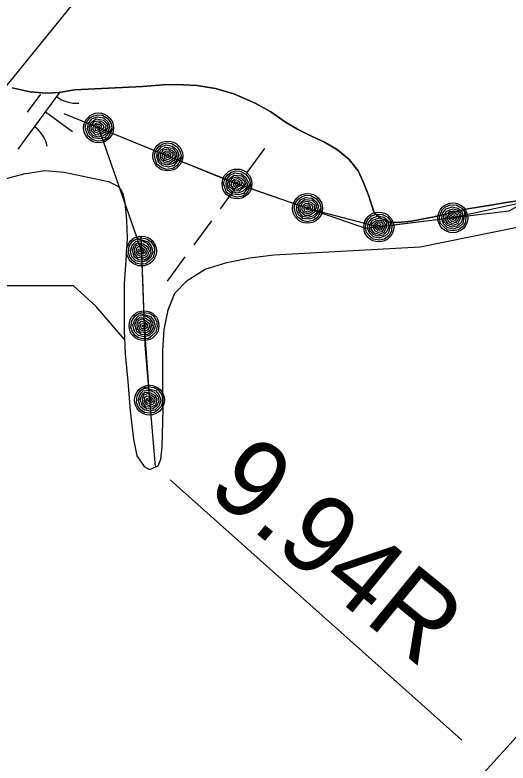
# Model space of a CAD drawing. Extents: x 3905714 to 3926767, y 183354 to 205755.
# Drawn here: x 3918981.4 to 3919245.6, y 197826.5 to 198227.2 of the extents above; entities that cross this region are included whole.
import ezdxf

# ---------------------------------------------------------------- set-up
doc = ezdxf.new("R2010")
doc.units = 0
for name, color, linetype in [('V-LEVE-TOET', 7, 'Continuous'), ('V-RIVR-EDGE', 7, 'Continuous'), ('V-RRAP-FSHR', 7, 'Continuous'), ('V-STRM-FMON', 7, 'Continuous'), ('V-TOPO-DPTH', 7, 'Continuous'), ('V-TOPO-MINR', 7, 'Continuous'), ('V-TOPO-SHOR', 7, 'Continuous'), ('V-UTIL-LINE', 7, 'Continuous'), ('V-WETL-SWMP', 7, 'Continuous')]:
    doc.layers.add(name, color=color, linetype=linetype)

msp = doc.modelspace()

# ---------------------------------------------------------------- linework, layer by layer
at = {"layer": 'V-LEVE-TOET'}
msp.add_line((3919220.82, 197838.69), (3919064.63, 197978.16), dxfattribs=at)
at = {"layer": 'V-RIVR-EDGE'}
msp.add_lwpolyline([(3919040.09, 198053.45), (3919024.82, 198071.03), (3919012.74, 198082.18), (3918951.42, 198082.18), (3918920.75, 198066.39), (3918886.37, 198049.66), (3918867.79, 198034.79), (3918852.92, 198015.28), (3918849.2, 198003.2), (3918838.98, 197985.54), (3918830.62, 197967.89), (3918822.26, 197947.45), (3918812.96, 197918.64), (3918802.74, 197897.27), (3918799.03, 197887.05), (3918788.81, 197851.74), (3918758.14, 197782.98)], dxfattribs=at)
at = {"layer": 'V-RRAP-FSHR'}
for points in [[(3919391.97, 198222.12), (3919326.22, 198166.5), (3919245.96, 198122.18), (3919169.43, 198112.79), (3919098.44, 198137.37), (3919007.78, 198174.19)], [(3919385.86, 198216.95), (3919355.32, 198191.12), (3919324.57, 198165.59), (3919289.56, 198146.26), (3919254.54, 198126.92), (3919215.99, 198118.51), (3919176.29, 198113.63), (3919138.16, 198123.62), (3919100.36, 198136.7), (3919063.26, 198151.66), (3919026.2, 198166.71), (3919049.19, 198100.75), (3919050.54, 198060.77), (3919053.47, 198020.89)], [(3919033.5, 198166.13), (3919032.83, 198164.17), (3919031.08, 198161.4), (3919028.9, 198160.01), (3919025.72, 198159.57), (3919023.1, 198160.41), (3919020.42, 198162.38), (3919019.52, 198165.15), (3919019.04, 198167.37), (3919019.97, 198170.05), (3919021.53, 198172.04), (3919023.57, 198173.23), (3919025.71, 198173.78), (3919028.31, 198173.49), (3919031.25, 198171.63), (3919032.93, 198168.92), (3919033.33, 198166.55), (3919031.28, 198163.69), (3919029.33, 198161.45), (3919026.61, 198160.82), (3919023.43, 198161.39), (3919021.16, 198163.5), (3919020.28, 198166.39), (3919020.71, 198169.15), (3919022.63, 198171.56), (3919025.41, 198172.64), (3919028.8, 198172.05), (3919031.11, 198169.95), (3919032.17, 198167.37), (3919030.99, 198164.22), (3919028.85, 198162.46), (3919026.1, 198161.75), (3919023.46, 198162.54), (3919021.7, 198164.52), (3919021.12, 198167.22), (3919022.54, 198170.02), (3919024.98, 198171.49), (3919028.81, 198170.91), (3919030.75, 198168.83), (3919031.09, 198166.96), (3919029.47, 198164.36), (3919027.06, 198162.78), (3919024.62, 198163.01), (3919022.4, 198165.08), (3919022.26, 198167.45), (3919023.89, 198170.07), (3919026.26, 198170.53), (3919028.56, 198169.75), (3919030.04, 198168.17), (3919029.9, 198166.11), (3919028.45, 198164.74), (3919026.41, 198163.68), (3919024.44, 198164.35), (3919023.28, 198165.93), (3919023.53, 198168.1), (3919024.98, 198169.34), (3919026.74, 198169.54), (3919028.65, 198168.42), (3919029.05, 198167.15), (3919027.84, 198165.56), (3919026.09, 198164.76), (3919024.75, 198165.27), (3919024.32, 198166.77), (3919025.1, 198168.47), (3919026.74, 198168.6), (3919027.8, 198167.79), (3919027.29, 198166.23), (3919025.73, 198165.72), (3919025.25, 198166.8), (3919026.05, 198167.61), (3919026.89, 198167.49), (3919026.24, 198166.68)], [(3919070.56, 198151.08), (3919069.89, 198149.11), (3919068.14, 198146.35), (3919065.96, 198144.96), (3919062.78, 198144.52), (3919060.16, 198145.36), (3919057.48, 198147.33), (3919056.58, 198150.1), (3919056.1, 198152.32), (3919057.03, 198155), (3919058.59, 198156.99), (3919060.62, 198158.18), (3919062.77, 198158.73), (3919065.37, 198158.43), (3919068.31, 198156.57), (3919069.99, 198153.87), (3919070.39, 198151.5), (3919068.34, 198148.64), (3919066.39, 198146.4), (3919063.67, 198145.77), (3919060.49, 198146.33), (3919058.22, 198148.45), (3919057.34, 198151.34), (3919057.77, 198154.1), (3919059.69, 198156.51), (3919062.47, 198157.59), (3919065.86, 198157), (3919068.17, 198154.9), (3919069.23, 198152.32), (3919068.05, 198149.17), (3919065.91, 198147.41), (3919063.16, 198146.7), (3919060.51, 198147.49), (3919058.76, 198149.46), (3919058.18, 198152.16), (3919059.6, 198154.96), (3919062.03, 198156.44), (3919065.87, 198155.86), (3919067.81, 198153.78), (3919068.15, 198151.9), (3919066.53, 198149.31), (3919064.12, 198147.73), (3919061.69, 198147.96), (3919059.46, 198150.03), (3919059.32, 198152.4), (3919060.95, 198155.02), (3919063.32, 198155.48), (3919065.62, 198154.7), (3919067.1, 198153.12), (3919066.96, 198151.06), (3919065.51, 198149.69), (3919063.47, 198148.62), (3919061.5, 198149.3), (3919060.34, 198150.87), (3919060.59, 198153.05), (3919062.04, 198154.29), (3919063.8, 198154.49), (3919065.71, 198153.37), (3919066.11, 198152.1), (3919064.9, 198150.51), (3919063.15, 198149.7), (3919061.81, 198150.21), (3919061.38, 198151.72), (3919062.17, 198153.42), (3919063.79, 198153.55), (3919064.86, 198152.74), (3919064.35, 198151.17), (3919062.79, 198150.67), (3919062.31, 198151.75), (3919063.11, 198152.56), (3919063.95, 198152.44), (3919063.3, 198151.63)], [(3919107.68, 198136.51), (3919107.11, 198134.51), (3919105.5, 198131.66), (3919103.41, 198130.16), (3919100.25, 198129.55), (3919097.59, 198130.25), (3919094.81, 198132.08), (3919093.77, 198134.79), (3919093.17, 198136.99), (3919093.96, 198139.71), (3919095.42, 198141.78), (3919097.38, 198143.08), (3919099.5, 198143.74), (3919102.11, 198143.58), (3919105.14, 198141.88), (3919106.96, 198139.27), (3919107.48, 198136.92), (3919105.59, 198133.95), (3919103.76, 198131.62), (3919101.07, 198130.84), (3919097.87, 198131.24), (3919095.49, 198133.24), (3919094.46, 198136.07), (3919094.74, 198138.85), (3919096.54, 198141.36), (3919099.26, 198142.59), (3919102.68, 198142.18), (3919105.09, 198140.2), (3919106.29, 198137.68), (3919105.27, 198134.47), (3919103.23, 198132.6), (3919100.52, 198131.75), (3919097.83, 198132.4), (3919095.98, 198134.28), (3919095.26, 198136.94), (3919096.53, 198139.81), (3919098.88, 198141.42), (3919102.75, 198141.04), (3919104.79, 198139.06), (3919105.23, 198137.21), (3919103.74, 198134.53), (3919101.42, 198132.83), (3919098.98, 198132.93), (3919096.65, 198134.88), (3919096.38, 198137.23), (3919097.88, 198139.94), (3919100.21, 198140.52), (3919102.56, 198139.86), (3919104.11, 198138.37), (3919104.08, 198136.3), (3919102.71, 198134.86), (3919100.73, 198133.69), (3919098.73, 198134.26), (3919097.48, 198135.77), (3919097.62, 198137.95), (3919099, 198139.27), (3919100.75, 198139.56), (3919102.72, 198138.54), (3919103.18, 198137.29), (3919102.05, 198135.64), (3919100.35, 198134.75), (3919098.99, 198135.19), (3919098.48, 198136.66), (3919099.17, 198138.4), (3919100.79, 198138.62), (3919101.89, 198137.86), (3919101.47, 198136.28), (3919099.94, 198135.69), (3919099.4, 198136.75), (3919100.16, 198137.6), (3919101, 198137.52), (3919100.4, 198136.68)], [(3919145.48, 198123.42), (3919144.91, 198121.42), (3919143.3, 198118.57), (3919141.2, 198117.07), (3919138.05, 198116.46), (3919135.39, 198117.17), (3919132.61, 198118.99), (3919131.57, 198121.71), (3919130.97, 198123.9), (3919131.76, 198126.63), (3919133.21, 198128.69), (3919135.18, 198129.99), (3919137.3, 198130.65), (3919139.91, 198130.49), (3919142.94, 198128.79), (3919144.76, 198126.18), (3919145.28, 198123.83), (3919143.39, 198120.87), (3919141.55, 198118.53), (3919138.87, 198117.75), (3919135.67, 198118.15), (3919133.29, 198120.15), (3919132.26, 198122.99), (3919132.54, 198125.77), (3919134.34, 198128.27), (3919137.06, 198129.5), (3919140.47, 198129.09), (3919142.88, 198127.11), (3919144.09, 198124.59), (3919143.07, 198121.38), (3919141.03, 198119.52), (3919138.32, 198118.66), (3919135.63, 198119.31), (3919133.78, 198121.19), (3919133.06, 198123.86), (3919134.33, 198126.73), (3919136.68, 198128.33), (3919140.54, 198127.95), (3919142.58, 198125.97), (3919143.02, 198124.12), (3919141.54, 198121.44), (3919139.22, 198119.74), (3919136.78, 198119.84), (3919134.45, 198121.79), (3919134.18, 198124.15), (3919135.67, 198126.85), (3919138.01, 198127.43), (3919140.35, 198126.78), (3919141.91, 198125.28), (3919141.88, 198123.22), (3919140.51, 198121.77), (3919138.52, 198120.6), (3919136.52, 198121.17), (3919135.28, 198122.68), (3919135.42, 198124.86), (3919136.8, 198126.18), (3919138.55, 198126.47), (3919140.52, 198125.45), (3919140.98, 198124.21), (3919139.85, 198122.55), (3919138.15, 198121.66), (3919136.78, 198122.1), (3919136.27, 198123.58), (3919136.97, 198125.32), (3919138.59, 198125.53), (3919139.69, 198124.78), (3919139.27, 198123.19), (3919137.73, 198122.61), (3919137.2, 198123.66), (3919137.96, 198124.51), (3919138.8, 198124.44), (3919138.2, 198123.59)], [(3919222.65, 198121.55), (3919223.02, 198119.5), (3919222.83, 198116.24), (3919221.6, 198113.97), (3919219.04, 198112.03), (3919216.33, 198111.49), (3919213.04, 198111.91), (3919210.91, 198113.89), (3919209.41, 198115.59), (3919208.92, 198118.39), (3919209.32, 198120.89), (3919210.51, 198122.92), (3919212.12, 198124.45), (3919214.53, 198125.45), (3919218.01, 198125.26), (3919220.79, 198123.71), (3919222.29, 198121.83), (3919221.89, 198118.33), (3919221.28, 198115.43), (3919219.21, 198113.55), (3919216.15, 198112.5), (3919213.14, 198113.25), (3919210.97, 198115.34), (3919210, 198117.96), (3919210.51, 198121.01), (3919212.41, 198123.3), (3919215.66, 198124.44), (3919218.7, 198123.72), (3919220.88, 198121.98), (3919221.38, 198118.65), (3919220.37, 198116.08), (3919218.31, 198114.12), (3919215.61, 198113.52), (3919213.12, 198114.4), (3919211.3, 198116.47), (3919211.18, 198119.61), (3919212.59, 198122.08), (3919216.22, 198123.45), (3919218.93, 198122.57), (3919220.14, 198121.1), (3919219.98, 198118.04), (3919218.65, 198115.49), (3919216.41, 198114.51), (3919213.46, 198115.24), (3919212.18, 198117.23), (3919212.33, 198120.32), (3919214.18, 198121.87), (3919216.57, 198122.31), (3919218.63, 198121.65), (3919219.5, 198119.78), (3919218.91, 198117.88), (3919217.64, 198115.96), (3919215.6, 198115.59), (3919213.82, 198116.4), (3919212.98, 198118.42), (3919213.64, 198120.21), (3919215.08, 198121.24), (3919217.3, 198121.19), (3919218.26, 198120.28), (3919217.98, 198118.3), (3919216.84, 198116.74), (3919215.42, 198116.54), (3919214.31, 198117.64), (3919214.17, 198119.51), (3919215.54, 198120.41), (3919216.86, 198120.22), (3919217.17, 198118.61), (3919216.05, 198117.41), (3919215.11, 198118.12), (3919215.42, 198119.22), (3919216.21, 198119.52), (3919216.04, 198118.5)], [(3919182.95, 198116.68), (3919183.31, 198114.63), (3919183.12, 198111.37), (3919181.9, 198109.09), (3919179.34, 198107.16), (3919176.63, 198106.62), (3919173.34, 198107.04), (3919171.21, 198109.02), (3919169.7, 198110.72), (3919169.21, 198113.52), (3919169.61, 198116.02), (3919170.81, 198118.05), (3919172.42, 198119.57), (3919174.83, 198120.58), (3919178.3, 198120.38), (3919181.09, 198118.84), (3919182.59, 198116.96), (3919182.19, 198113.46), (3919181.57, 198110.56), (3919179.5, 198108.68), (3919176.45, 198107.63), (3919173.44, 198108.38), (3919171.27, 198110.47), (3919170.3, 198113.09), (3919170.81, 198116.13), (3919172.71, 198118.43), (3919175.96, 198119.57), (3919178.99, 198118.85), (3919181.18, 198117.11), (3919181.68, 198113.78), (3919180.67, 198111.21), (3919178.61, 198109.25), (3919175.91, 198108.65), (3919173.42, 198109.53), (3919171.6, 198111.6), (3919171.48, 198114.74), (3919172.89, 198117.21), (3919176.52, 198118.57), (3919179.22, 198117.7), (3919180.44, 198116.22), (3919180.28, 198113.17), (3919178.94, 198110.62), (3919176.71, 198109.63), (3919173.76, 198110.36), (3919172.48, 198112.36), (3919172.63, 198115.44), (3919174.48, 198116.99), (3919176.87, 198117.44), (3919178.92, 198116.77), (3919179.8, 198114.91), (3919179.21, 198113.01), (3919177.94, 198111.08), (3919175.9, 198110.71), (3919174.12, 198111.53), (3919173.28, 198113.55), (3919173.94, 198115.34), (3919175.38, 198116.37), (3919177.6, 198116.32), (3919178.56, 198115.4), (3919178.27, 198113.42), (3919177.14, 198111.87), (3919175.72, 198111.67), (3919174.61, 198112.77), (3919174.47, 198114.64), (3919175.83, 198115.54), (3919177.15, 198115.35), (3919177.47, 198113.74), (3919176.35, 198112.54), (3919175.41, 198113.25), (3919175.71, 198114.35), (3919176.5, 198114.65), (3919176.33, 198113.63)], [(3919046.74, 198107.65), (3919048.81, 198107.84), (3919052.05, 198107.36), (3919054.21, 198105.94), (3919055.91, 198103.22), (3919056.21, 198100.48), (3919055.5, 198097.23), (3919053.34, 198095.29), (3919051.51, 198093.94), (3919048.68, 198093.7), (3919046.23, 198094.32), (3919044.31, 198095.68), (3919042.93, 198097.42), (3919042.14, 198099.92), (3919042.64, 198103.36), (3919044.43, 198105.99), (3919046.43, 198107.32), (3919049.88, 198106.62), (3919052.72, 198105.75), (3919054.41, 198103.52), (3919055.18, 198100.39), (3919054.17, 198097.45), (3919051.9, 198095.47), (3919049.2, 198094.74), (3919046.21, 198095.52), (3919044.1, 198097.61), (3919043.25, 198100.95), (3919044.23, 198103.91), (3919046.16, 198105.93), (3919049.52, 198106.14), (3919051.99, 198104.9), (3919053.76, 198102.68), (3919054.12, 198099.94), (3919053.03, 198097.53), (3919050.8, 198095.9), (3919047.66, 198096.06), (3919045.32, 198097.68), (3919044.29, 198101.42), (3919045.4, 198104.04), (3919046.97, 198105.11), (3919050, 198104.69), (3919052.43, 198103.13), (3919053.21, 198100.82), (3919052.22, 198097.94), (3919050.12, 198096.85), (3919047.06, 198097.27), (3919045.68, 198099.24), (3919045.45, 198101.67), (3919046.29, 198103.66), (3919048.23, 198104.37), (3919050.07, 198103.61), (3919051.87, 198102.18), (3919052.06, 198100.1), (3919051.09, 198098.4), (3919049.01, 198097.75), (3919047.28, 198098.57), (3919046.38, 198100.09), (3919046.63, 198102.29), (3919047.62, 198103.18), (3919049.57, 198102.71), (3919051.02, 198101.45), (3919051.1, 198100.01), (3919049.9, 198099.01), (3919048.03, 198099.03), (3919047.25, 198100.47), (3919047.56, 198101.77), (3919049.19, 198101.94), (3919050.28, 198100.72), (3919049.49, 198099.84), (3919048.43, 198100.24), (3919048.19, 198101.06), (3919049.2, 198100.8)], [(3919048.92, 198108.75), (3919050.9, 198050.26), (3919056.59, 197985.42)], [(3919048.09, 198067.68), (3919050.17, 198067.86), (3919053.4, 198067.39), (3919055.56, 198065.97), (3919057.26, 198063.24), (3919057.56, 198060.5), (3919056.85, 198057.26), (3919054.69, 198055.31), (3919052.86, 198053.96), (3919050.03, 198053.72), (3919047.58, 198054.34), (3919045.66, 198055.71), (3919044.28, 198057.45), (3919043.5, 198059.94), (3919043.99, 198063.38), (3919045.78, 198066.02), (3919047.78, 198067.34), (3919051.23, 198066.64), (3919054.07, 198065.77), (3919055.76, 198063.54), (3919056.54, 198060.41), (3919055.52, 198057.48), (3919053.25, 198055.5), (3919050.55, 198054.76), (3919047.57, 198055.54), (3919045.45, 198057.63), (3919044.6, 198060.97), (3919045.58, 198063.93), (3919047.51, 198065.96), (3919050.87, 198066.16), (3919053.34, 198064.93), (3919055.11, 198062.7), (3919055.47, 198059.96), (3919054.38, 198057.55), (3919052.15, 198055.93), (3919049.01, 198056.08), (3919046.67, 198057.7), (3919045.64, 198061.45), (3919046.75, 198064.06), (3919048.33, 198065.14), (3919051.35, 198064.71), (3919053.78, 198063.15), (3919054.56, 198060.84), (3919053.57, 198057.97), (3919051.47, 198056.87), (3919048.41, 198057.29), (3919047.03, 198059.27), (3919046.8, 198061.69), (3919047.64, 198063.68), (3919049.58, 198064.39), (3919051.42, 198063.63), (3919053.23, 198062.2), (3919053.41, 198060.13), (3919052.45, 198058.43), (3919050.36, 198057.77), (3919048.63, 198058.59), (3919047.73, 198060.11), (3919047.98, 198062.32), (3919048.98, 198063.2), (3919050.92, 198062.74), (3919052.37, 198061.47), (3919052.45, 198060.04), (3919051.25, 198059.03), (3919049.38, 198059.05), (3919048.6, 198060.49), (3919048.91, 198061.79), (3919050.54, 198061.96), (3919051.64, 198060.74), (3919050.85, 198059.86), (3919049.78, 198060.27), (3919049.54, 198061.08), (3919050.55, 198060.82)], [(3919050.66, 198027.65), (3919052.72, 198027.95), (3919055.97, 198027.65), (3919058.2, 198026.35), (3919060.05, 198023.72), (3919060.49, 198021), (3919059.96, 198017.72), (3919057.91, 198015.66), (3919056.16, 198014.21), (3919053.34, 198013.82), (3919050.86, 198014.31), (3919048.87, 198015.57), (3919047.4, 198017.24), (3919046.48, 198019.68), (3919046.79, 198023.14), (3919048.44, 198025.87), (3919050.37, 198027.3), (3919053.85, 198026.79), (3919056.73, 198026.07), (3919058.53, 198023.94), (3919059.48, 198020.85), (3919058.62, 198017.87), (3919056.46, 198015.77), (3919053.81, 198014.89), (3919050.78, 198015.51), (3919048.56, 198017.48), (3919047.53, 198020.77), (3919048.35, 198023.78), (3919050.17, 198025.91), (3919053.51, 198026.29), (3919056.04, 198025.19), (3919057.93, 198023.06), (3919058.44, 198020.35), (3919057.48, 198017.88), (3919055.34, 198016.14), (3919052.2, 198016.13), (3919049.78, 198017.62), (3919048.54, 198021.3), (3919049.51, 198023.97), (3919051.03, 198025.13), (3919054.07, 198024.87), (3919056.58, 198023.44), (3919057.48, 198021.17), (3919056.65, 198018.25), (3919054.61, 198017.05), (3919051.54, 198017.3), (3919050.05, 198019.2), (3919049.69, 198021.61), (3919050.42, 198023.64), (3919052.32, 198024.45), (3919054.2, 198023.79), (3919056.08, 198022.46), (3919056.38, 198020.4), (3919055.5, 198018.65), (3919053.45, 198017.88), (3919051.69, 198018.61), (3919050.71, 198020.08), (3919050.83, 198022.29), (3919051.78, 198023.23), (3919053.75, 198022.87), (3919055.26, 198021.68), (3919055.42, 198020.26), (3919054.28, 198019.19), (3919052.41, 198019.11), (3919051.55, 198020.51), (3919051.79, 198021.82), (3919053.41, 198022.08), (3919054.57, 198020.92), (3919053.83, 198020), (3919052.74, 198020.35), (3919052.46, 198021.14), (3919053.48, 198020.94)]]:
    msp.add_lwpolyline(points, dxfattribs=at)
for centre in [(3919026.2, 198166.71), (3919063.26, 198151.66), (3919100.36, 198136.7), (3919138.16, 198123.62), (3919215.99, 198118.51), (3919176.29, 198113.63), (3919049.19, 198100.75), (3919050.54, 198060.77), (3919053.47, 198020.89)]:
    msp.add_circle(centre, 8, dxfattribs=at)
at = {"layer": 'V-TOPO-DPTH'}
msp.add_lwpolyline([(3920364.01, 199120.37), (3919905.55, 198619.39), (3919888.43, 198600.5), (3919871.98, 198580.97), (3919704.46, 198370.51), (3919703.34, 198369.07), (3919701.73, 198366.88), (3919700.65, 198365.42), (3919700.09, 198364.7), (3919666.35, 198321.06), (3919648.85, 198298.57), (3919631.26, 198276.16), (3919613.53, 198253.86), (3919595.7, 198231.63), (3919588.77, 198223.04), (3919567.31, 198196.65), (3919545.75, 198170.35), (3919524, 198144.2), (3919502.14, 198118.14), (3919038.46, 197607.31)], dxfattribs=at)
at = {"layer": 'V-TOPO-MINR'}
msp.add_lwpolyline([(3920364.01, 199120.37), (3919905.55, 198619.39), (3919888.43, 198600.5), (3919871.98, 198580.97), (3919704.46, 198370.51), (3919703.34, 198369.07), (3919701.73, 198366.88), (3919700.65, 198365.42), (3919700.09, 198364.7), (3919666.35, 198321.06), (3919648.85, 198298.57), (3919631.26, 198276.16), (3919613.53, 198253.86), (3919595.7, 198231.63), (3919588.77, 198223.04), (3919567.31, 198196.65), (3919545.75, 198170.35), (3919524, 198144.2), (3919502.14, 198118.14), (3919038.46, 197607.31)], dxfattribs=at)
at = {"layer": 'V-TOPO-SHOR'}
for points in [[(3918979.87, 198188.17), (3918989.51, 198186.04), (3918998.04, 198185.29), (3919005, 198185.65), (3919013.35, 198187.14), (3919049.74, 198188.88), (3919056.54, 198189.5), (3919062.99, 198189.95), (3919071.68, 198189.8), (3919078.83, 198189.47), (3919088.82, 198187.78), (3919098.63, 198184.97), (3919110.09, 198180.01), (3919118.45, 198175.39), (3919126.3, 198169.82), (3919132.68, 198165.96), (3919140.26, 198162.37), (3919147.15, 198159.12), (3919154.22, 198155.01), (3919160.52, 198149.77), (3919165.18, 198143.68), (3919167.95, 198137.75), (3919170.72, 198130.7), (3919173.76, 198121.15), (3919177.21, 198118.33), (3919181.26, 198116.45), (3919186.6, 198116.03), (3919193.91, 198116.82), (3919205.95, 198119.09), (3919215.84, 198121.45), (3919223.92, 198123.36)], [(3919223.92, 198123.36), (3919235.19, 198125.11), (3919244.57, 198126.77), (3919254.46, 198128.27), (3919261.68, 198130.09), (3919270.2, 198132.78), (3919277.76, 198136.51), (3919305.33, 198154.39), (3919313.06, 198161.39), (3919319.41, 198166.48), (3919324.39, 198170.37), (3919329.29, 198173.65), (3919334.44, 198175.82), (3919338.83, 198177.12), (3919343.39, 198177.74), (3919350.52, 198175.83)], [(3918974.25, 198138.85), (3918986.23, 198142.07), (3918997.32, 198143.88), (3919007.77, 198143.02), (3919031.5, 198138.06), (3919036.48, 198135.53), (3919038.02, 198134.13), (3919039.17, 198131.45), (3919040.2, 198126.74), (3919041.12, 198117.05), (3919041.53, 198107.87), (3919040.8, 198095.63), (3919039.94, 198083.39), (3919039.85, 198069.62), (3919039.89, 198058.14), (3919040.43, 198045.65), (3919041.87, 198030.86), (3919043.06, 198015.19), (3919044.89, 197999.89), (3919046.7, 197991.1), (3919050.67, 197985.37), (3919053.48, 197983.72), (3919058.06, 197985.77), (3919059.58, 197989.35), (3919060.2, 197995.73), (3919060.79, 198016.25), (3919060.61, 198032.32), (3919060.57, 198047.49), (3919061.3, 198058.71), (3919063.44, 198069.18), (3919066.99, 198078.11), (3919073.6, 198085.01), (3919083.27, 198091.03), (3919094.86, 198094.63), (3919107.22, 198097.09), (3919120.1, 198098.79), (3919198.49, 198103.08), (3919251.38, 198113.68)]]:
    msp.add_lwpolyline(points, dxfattribs=at)
at = {"layer": 'V-UTIL-LINE'}
msp.add_lwpolyline([(3920481.64, 200045.37), (3917672.78, 196581.37), (3917218.41, 196910.18)], dxfattribs=at)
at = {"layer": 'V-WETL-SWMP'}
for p, q in [((3918989.52, 198186.04), (3918979.87, 198188.17)), ((3919049.74, 198188.88), (3919013.35, 198187.14)), ((3919056.54, 198189.5), (3919049.74, 198188.88)), ((3919062.99, 198189.95), (3919056.54, 198189.5)), ((3919071.68, 198189.8), (3919062.99, 198189.95)), ((3919078.83, 198189.48), (3919071.68, 198189.8)), ((3919088.81, 198187.78), (3919078.83, 198189.48)), ((3919098.63, 198184.97), (3919088.81, 198187.78)), ((3919005.24, 198185.7), (3918982.93, 198155.24)), ((3918995.02, 198184.81), (3918987.93, 198175.13)), ((3918998.04, 198185.29), (3918989.52, 198186.04)), ((3919005, 198185.65), (3918998.04, 198185.29)), ((3919013.35, 198187.14), (3919005, 198185.65)), ((3919110.09, 198180.01), (3919098.63, 198184.97)), ((3919118.45, 198175.39), (3919110.09, 198180.01)), ((3918997.7, 198175.41), (3919012.22, 198164.77)), ((3919126.3, 198169.82), (3919118.45, 198175.39)), ((3919132.68, 198165.96), (3919126.3, 198169.82)), ((3919140.26, 198162.37), (3919132.68, 198165.96)), ((3919147.15, 198159.12), (3919140.26, 198162.37)), ((3919115.02, 198155.67), (3919105.57, 198142.77)), ((3919154.22, 198155.01), (3919147.15, 198159.12)), ((3919160.52, 198149.77), (3919154.22, 198155.01)), ((3919165.18, 198143.68), (3919160.52, 198149.77)), ((3918986.23, 198142.07), (3918997.32, 198143.88)), ((3918997.32, 198143.88), (3919007.77, 198143.02)), ((3919167.95, 198137.75), (3919165.18, 198143.68)), ((3918974.25, 198138.84), (3918986.23, 198142.07)), ((3919007.77, 198143.02), (3919031.5, 198138.06)), ((3919031.5, 198138.06), (3919036.48, 198135.53)), ((3919036.48, 198135.53), (3919038.02, 198134.13)), ((3919100.84, 198136.31), (3919091.38, 198123.41)), ((3919170.72, 198130.7), (3919167.95, 198137.75)), ((3919038.02, 198134.13), (3919039.17, 198131.45)), ((3919039.17, 198131.45), (3919040.2, 198126.74)), ((3919173.76, 198121.16), (3919170.72, 198130.7)), ((3919254.46, 198128.26), (3919244.57, 198126.77)), ((3919040.2, 198126.74), (3919041.12, 198117.05)), ((3919235.19, 198125.11), (3919223.93, 198123.36)), ((3919244.57, 198126.77), (3919235.19, 198125.11)), ((3919177.21, 198118.33), (3919173.76, 198121.16)), ((3919215.84, 198121.45), (3919205.95, 198119.09)), ((3919223.93, 198123.36), (3919215.84, 198121.45)), ((3919041.12, 198117.05), (3919041.53, 198107.87)), ((3919086.66, 198116.95), (3919077.2, 198104.05)), ((3919181.26, 198116.44), (3919177.21, 198118.33)), ((3919186.6, 198116.03), (3919181.26, 198116.44)), ((3919193.91, 198116.82), (3919186.6, 198116.03)), ((3919205.95, 198119.09), (3919193.91, 198116.82)), ((3919198.5, 198103.08), (3919251.38, 198113.68)), ((3919041.53, 198107.87), (3919040.8, 198095.63)), ((3919120.1, 198098.78), (3919198.5, 198103.08)), ((3919040.8, 198095.63), (3919039.94, 198083.39)), ((3919072.47, 198097.59), (3919063.02, 198084.69)), ((3919094.86, 198094.63), (3919107.22, 198097.09)), ((3919107.22, 198097.09), (3919120.1, 198098.78)), ((3919083.27, 198091.03), (3919094.86, 198094.63)), ((3919073.6, 198085.01), (3919083.27, 198091.03)), ((3919066.99, 198078.11), (3919073.6, 198085.01)), ((3919039.94, 198083.39), (3919039.85, 198069.62)), ((3919063.44, 198069.17), (3919066.99, 198078.11)), ((3919039.85, 198069.62), (3919039.89, 198058.14)), ((3919061.3, 198058.71), (3919063.44, 198069.17)), ((3919039.89, 198058.14), (3919040.43, 198045.65)), ((3919060.57, 198047.49), (3919061.3, 198058.71)), ((3919060.61, 198032.32), (3919060.57, 198047.49)), ((3919040.43, 198045.65), (3919041.87, 198030.86)), ((3919060.78, 198016.25), (3919060.61, 198032.32)), ((3919041.87, 198030.86), (3919043.06, 198015.19)), ((3919060.2, 197995.73), (3919060.78, 198016.25)), ((3919043.06, 198015.19), (3919044.89, 197999.89)), ((3919044.89, 197999.89), (3919046.7, 197991.1)), ((3919059.58, 197989.35), (3919060.2, 197995.73)), ((3919046.7, 197991.1), (3919050.67, 197985.37)), ((3919058.06, 197985.77), (3919059.58, 197989.35)), ((3919050.67, 197985.37), (3919053.48, 197983.72)), ((3919053.48, 197983.72), (3919058.06, 197985.77))]:
    msp.add_line(p, q, dxfattribs=at)
for centre, start, end in [((3919014.22, 198197.55), 233, 274.5436), ((3918981.57, 198152.98), 13, 54.5436)]:
    msp.add_arc(centre, 17.62, start, end, dxfattribs=at)

# ---------------------------------------------------------------- texts
at = {"layer": 'V-STRM-FMON'}
msp.add_text('9.94R', height=42, rotation=320.7268, dxfattribs=at).set_placement((3919083.15, 197971.89))

doc.saveas('drawing.dxf')
